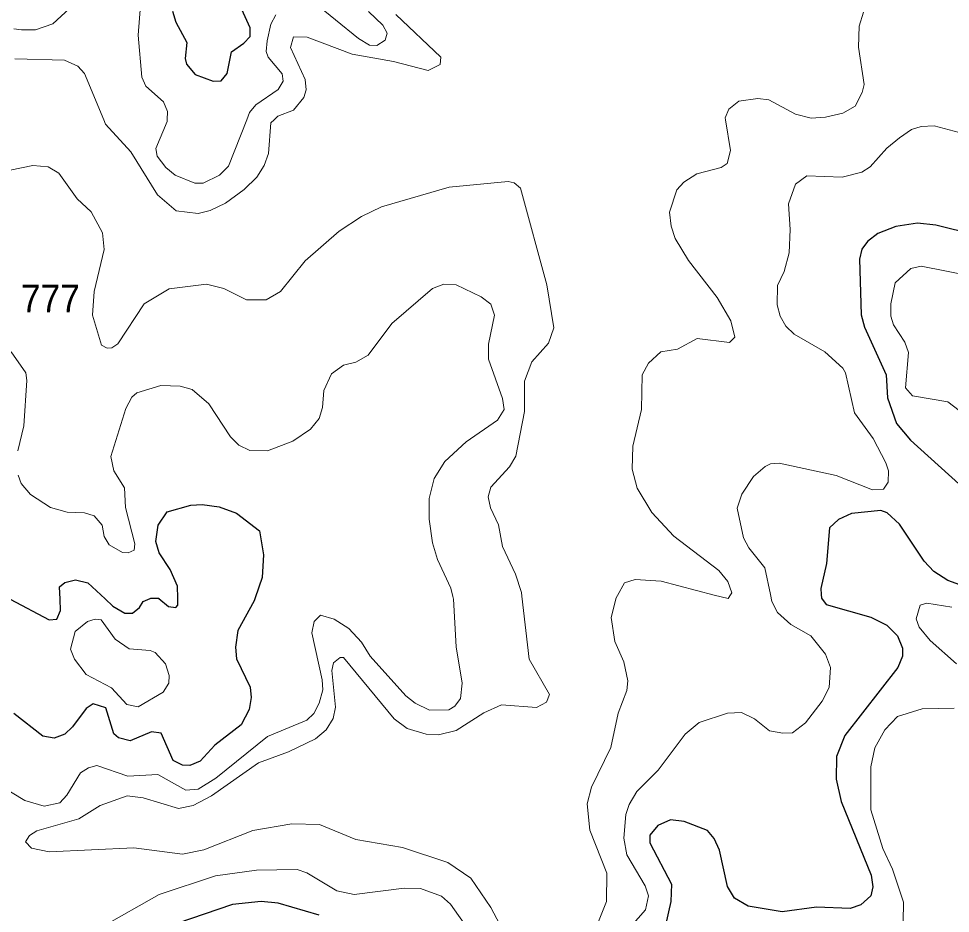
# Model space of a CAD drawing. Extents: x 473.9 to 500, y 7733.1 to 7760.8.
# Drawn here: x 494.222 to 496.9, y 7753.088 to 7755.659 of the extents above; entities that cross this region are included whole.
import ezdxf

# ---------------------------------------------------------------- set-up
doc = ezdxf.new("R2010")
doc.units = 0
doc.header["$LTSCALE"] = 0.032
doc.layers.add('1', color=7, linetype='Continuous', lineweight=25)
doc.layers.add('2', color=7, linetype='Continuous', lineweight=13)
doc.layers.add('21', color=7, linetype='Continuous')

msp = doc.modelspace()

# ---------------------------------------------------------------- linework, layer by layer
at = {"layer": '1'}
for points in [[(494.6649, 7755.6813), (494.6744, 7755.649), (494.7054, 7755.5909), (494.7004, 7755.5444), (494.7043, 7755.5284), (494.7299, 7755.499), (494.7809, 7755.4799), (494.8047, 7755.481), (494.8216, 7755.5019), (494.8338, 7755.5642), (494.8698, 7755.5887), (494.8876, 7755.6082), (494.8874, 7755.6334), (494.8634, 7755.6861)], [(496.9697, 7755.0377), (496.8582, 7755.0662), (496.8051, 7755.072), (496.7428, 7755.0616), (496.6914, 7755.0418), (496.6614, 7755.0189), (496.6451, 7754.9966), (496.639, 7754.968), (496.6436, 7754.8081), (496.6531, 7754.7725), (496.7158, 7754.6358), (496.7195, 7754.5698), (496.745, 7754.4961), (496.7856, 7754.4475), (496.9244, 7754.3226)], [(494.5699, 7753.9667), (494.5799, 7753.9839), (494.6001, 7753.9928), (494.6021, 7753.9937), (494.6247, 7753.9935), (494.6253, 7753.993), (494.6527, 7753.9694), (494.6737, 7753.9665), (494.6801, 7753.9738), (494.6798, 7753.9933), (494.6792, 7754.0281), (494.6574, 7754.0764), (494.6264, 7754.1241), (494.6167, 7754.1569), (494.6235, 7754.2032), (494.6487, 7754.2418), (494.7172, 7754.261), (494.7494, 7754.2631), (494.7986, 7754.2561), (494.8481, 7754.2379), (494.9145, 7754.1869), (494.9262, 7754.1186), (494.9218, 7754.0528), (494.902, 7753.9947), (494.8991, 7753.9862), (494.8518, 7753.9011), (494.8451, 7753.853), (494.8479, 7753.8189), (494.8873, 7753.7376), (494.8909, 7753.7082), (494.8852, 7753.6738), (494.8622, 7753.63), (494.7865, 7753.5716), (494.7437, 7753.5251), (494.7145, 7753.5132), (494.6931, 7753.5139), (494.6662, 7753.5269), (494.6319, 7753.6061), (494.6043, 7753.6092), (494.5432, 7753.5839), (494.5089, 7753.5924), (494.4963, 7753.6038), (494.4733, 7753.6786), (494.4365, 7753.6901), (494.4163, 7753.6765), (494.3771, 7753.6235), (494.3546, 7753.6026), (494.3243, 7753.591), (494.2916, 7753.5966), (494.2083, 7753.6624)], [(496.927, 7754.0319), (496.8925, 7754.0443), (496.8526, 7754.0702), (496.8245, 7754.1003), (496.7537, 7754.2068), (496.718, 7754.2386), (496.7001, 7754.2453), (496.616, 7754.2369), (496.5782, 7754.2198), (496.5529, 7754.1955), (496.5439, 7754.0935), (496.5277, 7754.0214), (496.529, 7754.0047), (496.5298, 7753.9934), (496.543, 7753.9753), (496.671, 7753.9391), (496.7173, 7753.9161), (496.7483, 7753.8857), (496.7626, 7753.8501), (496.7624, 7753.8267), (496.7486, 7753.7946), (496.597, 7753.5993), (496.5722, 7753.5387), (496.5721, 7753.4735), (496.5864, 7753.4091), (496.6719, 7753.1972), (496.6766, 7753.164), (496.6716, 7753.1384), (496.6427, 7753.1127), (496.6117, 7753.1022), (496.515, 7753.1052), (496.4163, 7753.0925), (496.3185, 7753.1084), (496.2793, 7753.1315), (496.2597, 7753.1651), (496.2363, 7753.2698), (496.2206, 7753.3027), (496.2017, 7753.326), (496.1352, 7753.3518), (496.0955, 7753.3562), (496.0588, 7753.3403), (496.0359, 7753.3123)], [(494.1978, 7753.9904), (494.3104, 7753.9314), (494.332, 7753.9337), (494.3428, 7753.9587), (494.3415, 7753.9913), (494.34, 7754.0265), (494.355, 7754.0385), (494.386, 7754.0468), (494.4208, 7754.038), (494.4705, 7753.992), (494.4934, 7753.9708), (494.5278, 7753.9503), (494.5495, 7753.9503), (494.5699, 7753.9667)], [(496.0359, 7753.3123), (496.0359, 7753.2904), (496.0985, 7753.1715), (496.0968, 7753.1216), (496.0722, 7753.0155)], [(495.0858, 7753.0823), (494.9681, 7753.1166), (494.9195, 7753.1222), (494.8366, 7753.113), (494.6378, 7753.0448)]]:
    msp.add_lwpolyline(points, dxfattribs=at)
at = {"layer": '2'}
for points in [[(494.4391, 7755.7546), (494.3201, 7755.6445), (494.2703, 7755.6276), (494.2301, 7755.6268), (494.2084, 7755.63)], [(495.2279, 7755.6799), (495.2689, 7755.6405), (495.2817, 7755.618), (495.2753, 7755.5979), (495.2512, 7755.5818), (495.2303, 7755.5834), (495.1989, 7755.6027), (495.0671, 7755.7096)], [(494.9617, 7755.6702), (494.9472, 7755.6437), (494.936, 7755.5955), (494.9336, 7755.5649), (494.9392, 7755.5488), (494.9794, 7755.5006), (494.9826, 7755.4797), (494.9681, 7755.4556), (494.9038, 7755.4121), (494.8861, 7755.3896), (494.8779, 7755.369), (494.825, 7755.2352), (494.7993, 7755.2095), (494.7527, 7755.187), (494.7286, 7755.187), (494.6723, 7755.2095), (494.6449, 7755.2312), (494.6208, 7755.2642), (494.6168, 7755.2859), (494.649, 7755.3639), (494.6491, 7755.369), (494.6498, 7755.3929), (494.6385, 7755.4202), (494.5879, 7755.4652), (494.5766, 7755.4909), (494.5653, 7755.6116), (494.5726, 7755.6968)], [(495.3062, 7755.6716), (495.4354, 7755.5488), (495.4338, 7755.5272), (495.399, 7755.5102), (495.2998, 7755.5362), (495.1809, 7755.5575), (495.0517, 7755.6058), (495.0126, 7755.6071), (495.0036, 7755.5766), (495.0455, 7755.4849), (495.0485, 7755.4551), (495.0417, 7755.4325), (495.012, 7755.3964), (494.9667, 7755.3791), (494.9563, 7755.369), (494.9473, 7755.3603), (494.9402, 7755.2717), (494.9279, 7755.2369), (494.9068, 7755.2042), (494.8702, 7755.1684), (494.8163, 7755.1289), (494.7728, 7755.1075), (494.7384, 7755.0989)], [(496.0687, 7754.0423), (496.2211, 7754.0028), (496.2611, 7753.9924), (496.2681, 7754.0031), (496.2722, 7754.0094), (496.2604, 7754.0413), (496.234, 7754.0731), (496.1047, 7754.1715), (496.0415, 7754.2404), (495.9994, 7754.3095), (495.985, 7754.3648), (495.9876, 7754.4307), (496.0118, 7754.5363), (496.0138, 7754.6352), (496.0322, 7754.6692), (496.068, 7754.702), (496.1152, 7754.7096), (496.1725, 7754.7398), (496.2647, 7754.7286), (496.2802, 7754.7443), (496.2688, 7754.7912), (496.2293, 7754.8578), (496.1472, 7754.964), (496.1092, 7755.0278), (496.0973, 7755.063), (496.093, 7755.1028), (496.1136, 7755.1675), (496.1335, 7755.1897), (496.1709, 7755.2135), (496.2411, 7755.2319), (496.2583, 7755.2427), (496.2681, 7755.2805), (496.2539, 7755.369), (496.253, 7755.3746), (496.2632, 7755.3995), (496.2918, 7755.4225), (496.3462, 7755.4297), (496.3778, 7755.4263), (496.4545, 7755.3853), (496.4995, 7755.3735), (496.5412, 7755.3758), (496.5911, 7755.3882), (496.6266, 7755.4083), (496.6466, 7755.4469), (496.6518, 7755.4705), (496.6356, 7755.5774), (496.6379, 7755.6376), (496.6505, 7755.6779)], [(494.7384, 7755.0989), (494.6745, 7755.1068), (494.6212, 7755.1529), (494.5451, 7755.277), (494.4721, 7755.3561), (494.4668, 7755.369), (494.4117, 7755.5021), (494.3928, 7755.5232), (494.3544, 7755.5397), (494.2113, 7755.5439)], [(496.4395, 7755.0536), (496.4347, 7755.1275), (496.4548, 7755.1838), (496.4878, 7755.2079), (496.5891, 7755.2039), (496.6453, 7755.2184), (496.6695, 7755.2336), (496.7169, 7755.2867), (496.7539, 7755.3173), (496.7877, 7755.3406), (496.8158, 7755.3494), (496.8528, 7755.351), (496.9686, 7755.3205)], [(494.0719, 7755.198), (494.2632, 7755.2376), (494.307, 7755.2333), (494.3375, 7755.2149), (494.3905, 7755.1416), (494.4305, 7755.1044), (494.4631, 7755.0438), (494.4682, 7754.9959), (494.4392, 7754.8756), (494.4343, 7754.807), (494.4608, 7754.7211), (494.4766, 7754.7127), (494.4903, 7754.7135), (494.507, 7754.7252), (494.583, 7754.8396), (494.6548, 7754.8826), (494.7622, 7754.8967), (494.8116, 7754.884), (494.877, 7754.8515), (494.9333, 7754.851), (494.9745, 7754.8751), (495.0457, 7754.9631), (495.1437, 7755.0482), (495.2078, 7755.0904), (495.2651, 7755.1183), (495.4591, 7755.175), (495.629, 7755.1917), (495.6467, 7755.1874), (495.6642, 7755.1723), (495.7397, 7754.8947), (495.7602, 7754.7706), (495.7454, 7754.7265), (495.6966, 7754.673), (495.6757, 7754.6171), (495.6756, 7754.5299), (495.6512, 7754.4017), (495.6333, 7754.3716), (495.579, 7754.3128), (495.5712, 7754.2848), (495.5782, 7754.2536), (495.6012, 7754.2049), (495.6123, 7754.1418), (495.6499, 7754.0629), (495.6675, 7754.0099), (495.6687, 7753.9994), (495.6894, 7753.8186), (495.7475, 7753.7165), (495.7393, 7753.6947), (495.7104, 7753.6795), (495.6103, 7753.6875), (495.5593, 7753.6646), (495.4793, 7753.6129), (495.4292, 7753.6008), (495.3937, 7753.6024), (495.339, 7753.6194), (495.3015, 7753.6473), (495.1557, 7753.8233), (495.1465, 7753.8232), (495.1269, 7753.8075)], [(495.9812, 7753.05), (496.0238, 7753.0982), (496.0319, 7753.1384), (496.023, 7753.1673), (495.97, 7753.2558), (495.9619, 7753.304), (495.9668, 7753.3716), (495.9764, 7753.4005), (495.9989, 7753.4383), (496.06, 7753.4994), (496.138, 7753.6031), (496.1782, 7753.6361), (496.2594, 7753.6634), (496.2996, 7753.665), (496.3366, 7753.6473), (496.38, 7753.6128), (496.4186, 7753.6055), (496.446, 7753.6071), (496.4837, 7753.6353), (496.5312, 7753.698), (496.5513, 7753.7366), (496.5553, 7753.7945), (496.5408, 7753.8331), (496.499, 7753.8853), (496.4411, 7753.9183), (496.4033, 7753.9521), (496.3872, 7753.9842), (496.3831, 7754.0038), (496.3671, 7754.0807), (496.3205, 7754.1386), (496.3052, 7754.1667), (496.2867, 7754.2528), (496.3004, 7754.293), (496.3342, 7754.3436), (496.3672, 7754.3717), (496.3832, 7754.3798), (496.4074, 7754.3814), (496.5714, 7754.346), (496.6759, 7754.305), (496.7072, 7754.3074), (496.7209, 7754.3267), (496.7225, 7754.3597), (496.7145, 7754.383), (496.6775, 7754.4522), (496.6244, 7754.5261), (496.5987, 7754.6411), (496.5907, 7754.6548), (496.5392, 7754.7022), (496.4508, 7754.7528), (496.4266, 7754.7754), (496.4106, 7754.8043), (496.4025, 7754.8365), (496.4033, 7754.8928), (496.4218, 7754.933), (496.4363, 7754.986), (496.4395, 7755.0536)], [(496.957, 7754.9198), (496.8157, 7754.9481), (496.7859, 7754.9417), (496.7415, 7754.9001), (496.7289, 7754.8396), (496.7288, 7754.8042), (496.7366, 7754.779), (496.7693, 7754.7296), (496.7794, 7754.7003), (496.771, 7754.5987), (496.7906, 7754.5757), (496.893, 7754.5579), (496.9248, 7754.5331)], [(494.5268, 7754.3107), (494.4954, 7754.3597), (494.4874, 7754.4007), (494.53, 7754.539), (494.5476, 7754.5712), (494.5621, 7754.584), (494.6305, 7754.6049), (494.6868, 7754.6033), (494.7205, 7754.5937), (494.7688, 7754.5519), (494.8307, 7754.457), (494.8548, 7754.4337), (494.8862, 7754.4184), (494.9376, 7754.4176), (495.01, 7754.4449), (495.0614, 7754.4795), (495.0855, 7754.51), (495.0952, 7754.5422), (495.0992, 7754.5905), (495.1217, 7754.6387), (495.1555, 7754.6636), (495.1917, 7754.6716), (495.2271, 7754.6925), (495.2946, 7754.7834), (495.412, 7754.8839), (495.4441, 7754.896), (495.4795, 7754.8944), (495.5519, 7754.8598), (495.5792, 7754.8389), (495.5897, 7754.8075), (495.5728, 7754.7239), (495.5728, 7754.6805), (495.613, 7754.5679), (495.6178, 7754.5358), (495.5985, 7754.5052), (495.5085, 7754.4433), (495.4474, 7754.3862), (495.416, 7754.338), (495.4023, 7754.2801), (495.4023, 7754.2206), (495.4112, 7754.1531), (495.4264, 7754.1048), (495.4642, 7754.0228), (495.4698, 7753.9982), (495.4715, 7753.9907), (495.4795, 7753.854), (495.4972, 7753.7494), (495.4924, 7753.7052), (495.4755, 7753.6835), (495.4586, 7753.6731), (495.4031, 7753.6714), (495.3621, 7753.6915), (495.3348, 7753.7133), (495.2327, 7753.8266), (495.2078, 7753.8668), (495.1716, 7753.9062), (495.129, 7753.9336), (495.0896, 7753.9448), (495.0711, 7753.9263), (495.0646, 7753.8942), (495.0944, 7753.7591), (495.096, 7753.7302), (495.0863, 7753.6916), (495.0703, 7753.6626), (495.0502, 7753.6433), (494.9376, 7753.5959), (494.7889, 7753.4761), (494.7382, 7753.4447), (494.7028, 7753.4415), (494.6224, 7753.4865), (494.5356, 7753.4817), (494.4472, 7753.5123), (494.423, 7753.5058), (494.4005, 7753.4913), (494.3611, 7753.4278), (494.3402, 7753.4053), (494.296, 7753.3957), (494.2397, 7753.4117), (494.0982, 7753.4978)], [(494.2011, 7754.7014), (494.2429, 7754.6411), (494.2461, 7754.6194), (494.2373, 7754.4891), (494.2196, 7754.4168)], [(494.2212, 7754.3476), (494.2293, 7754.3235), (494.2566, 7754.2913), (494.3137, 7754.2544), (494.3619, 7754.2407), (494.4118, 7754.2391), (494.4391, 7754.2302), (494.4624, 7754.2037), (494.4681, 7754.1708), (494.4825, 7754.1474), (494.5211, 7754.1249), (494.5372, 7754.1241), (494.5541, 7754.1313), (494.5565, 7754.1498), (494.5292, 7754.2544), (494.5268, 7754.3107)], [(495.8662, 7753.0089), (495.912, 7753.1223), (495.9123, 7753.2029), (495.8633, 7753.3267), (495.8558, 7753.4026), (495.8689, 7753.4509), (495.9242, 7753.5645), (495.9451, 7753.6631), (495.9697, 7753.7279), (495.973, 7753.7557), (495.9618, 7753.8111), (495.936, 7753.8689), (495.9252, 7753.9377), (495.9395, 7753.9947), (495.943, 7754.0011), (495.963, 7754.0379), (495.994, 7754.0476), (496.0687, 7754.0423)], [(496.9041, 7753.968), (496.8318, 7753.9793), (496.8133, 7753.9732), (496.8013, 7753.9343), (496.8101, 7753.91), (496.8413, 7753.8725), (496.9175, 7753.8049)], [(495.1269, 7753.8075), (495.1226, 7753.7859), (495.1329, 7753.6802), (495.1262, 7753.6482), (495.1059, 7753.6148), (495.0758, 7753.5894), (494.9982, 7753.552), (494.9119, 7753.5202), (494.7768, 7753.4256), (494.724, 7753.3974), (494.6821, 7753.3887), (494.58, 7753.4203), (494.5338, 7753.4251), (494.4568, 7753.398), (494.3949, 7753.3596), (494.2745, 7753.3245), (494.2533, 7753.3111), (494.2422, 7753.2933), (494.2597, 7753.2752), (494.31, 7753.2644), (494.5531, 7753.2759), (494.6927, 7753.2582), (494.7547, 7753.2706), (494.8957, 7753.3256), (495.0073, 7753.3449), (495.0866, 7753.3433), (495.1911, 7753.3002), (495.3255, 7753.2769), (495.4558, 7753.2344), (495.5218, 7753.189), (495.5796, 7753.105), (495.6133, 7753.0391)], [(496.9103, 7753.6773), (496.8184, 7753.6761), (496.7476, 7753.6535), (496.7119, 7753.6153), (496.683, 7753.5639), (496.6711, 7753.5092), (496.6717, 7753.3854), (496.7055, 7753.2744), (496.734, 7753.2145), (496.7656, 7753.1196), (496.764, 7753.0638)], [(494.4608, 7753.0483), (494.6257, 7753.1416), (494.7881, 7753.1955), (494.9055, 7753.2116), (495.0228, 7753.214), (495.0502, 7753.2043), (495.137, 7753.1529), (495.1869, 7753.1424), (495.33, 7753.1601), (495.3774, 7753.1593), (495.4377, 7753.1368), (495.4634, 7753.1143), (495.5141, 7753.0419)]]:
    msp.add_lwpolyline(points, dxfattribs=at)
msp.add_lwpolyline([(494.5396, 7753.8484), (494.5001, 7753.8757), (494.459, 7753.9313), (494.4423, 7753.9334), (494.4202, 7753.9265), (494.3844, 7753.898), (494.3709, 7753.8471), (494.3831, 7753.8188), (494.4165, 7753.7745), (494.4889, 7753.7357), (494.5328, 7753.688), (494.5656, 7753.6812), (494.638, 7753.7233), (494.6535, 7753.7498), (494.6545, 7753.7718), (494.6442, 7753.8052), (494.6144, 7753.8371), (494.6, 7753.8434)], close=True, dxfattribs=at)

# ---------------------------------------------------------------- texts
at = {"layer": '21', "width": 0.95}
msp.add_text('777', height=0.08, dxfattribs=at).set_placement((494.2288, 7754.8148))

doc.saveas('drawing.dxf')
